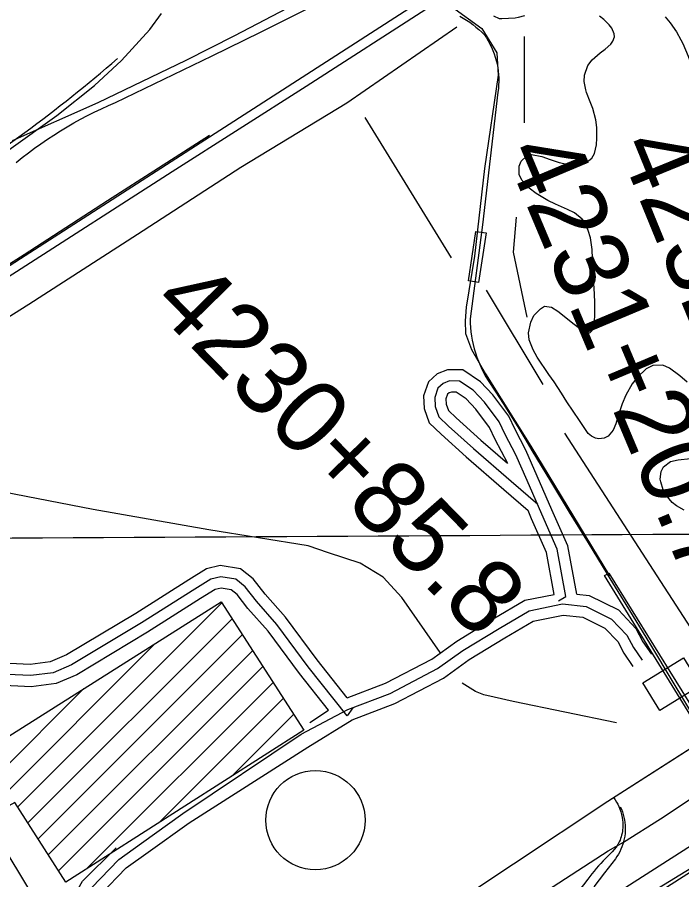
# Model space of a CAD drawing. Extents: x 3477039 to 3515015, y 546746 to 572297.
# Drawn here: x 3487594 to 3488491, y 563803 to 564969 of the extents above; entities that cross this region are included whole.
import ezdxf

# ---------------------------------------------------------------- set-up
doc = ezdxf.new("R2010")
doc.units = 0
for name, color, linetype in [('V-BLDG-OTLN', 7, 'Continuous'), ('V-BRDG-OTLN', 7, 'Continuous'), ('V-DOMW-TANK', 7, 'Continuous'), ('V-FLOD-BASE', 7, 'Continuous'), ('V-GRID-MAJR', 7, 'Continuous'), ('V-LEVE-TOET', 7, 'Continuous'), ('V-RAIL-TRAK', 7, 'Continuous'), ('V-ROAD-CNTR', 7, 'Continuous'), ('V-SITE-VEGE', 7, 'Continuous'), ('V-SURV-IDEN', 7, 'Continuous'), ('V-SURV-LINE', 7, 'Continuous'), ('V-TOPO-SHOR', 7, 'Continuous')]:
    doc.layers.add(name, color=color, linetype=linetype)

msp = doc.modelspace()

# ---------------------------------------------------------------- linework, layer by layer
at = {"layer": 'V-BLDG-OTLN'}
for p, q in [((3487594.4, 563901.6), (3487870.2, 564177.3)), ((3487608.2, 563880.1), (3487884, 564155.8)), ((3487622, 563858.5), (3487897.8, 564134.3)), ((3487461.1, 563803.7), (3487780.1, 564122.7)), ((3487635.8, 563836.9), (3487911.7, 564112.8)), ((3487649.6, 563815.4), (3487925.5, 564091.3)), ((3487687.2, 563817.6), (3487939.3, 564069.7)), ((3487566.7, 563944.5), (3487684, 564061.9)), ((3487785.2, 563880.3), (3487953.2, 564048.2)), ((3487883.3, 563943), (3487967, 564026.7))]:
    msp.add_line(p, q, dxfattribs=at)
for points in [[(3488226.9, 564677.4), (3488216.7, 564610.2), (3488203.1, 564612.3), (3488213.3, 564679.3)], [(3487980.8, 564005.3), (3487659.5, 563799.9), (3487590.5, 563907.8), (3487551.6, 563886), (3487630.5, 563756.2), (3487527.7, 563693.9), (3487450.8, 563820.7), (3487443.1, 563816), (3487200.6, 564196.3), (3487291.2, 564254.2), (3487284.9, 564274), (3487304.3, 564286.5), (3487549.5, 563910.4), (3487555.4, 563914.2), (3487552.1, 563919.3), (3487572.9, 563934.1), (3487547.9, 563975.9), (3487869.1, 564178.9)], [(3488438.4, 564069.5), (3488493.6, 564103.3), (3488516.5, 564065.8), (3488461.4, 564032)]]:
    msp.add_lwpolyline(points, close=True, dxfattribs=at)
at = {"layer": 'V-BRDG-OTLN'}
msp.add_lwpolyline([(3488386.8, 564214.2), (3488390.5, 564216.2), (3488392.8, 564217.5), (3488513.5, 564023.1), (3488509.4, 564020.5), (3488506.9, 564018.9)], close=True, dxfattribs=at)
at = {"layer": 'V-DOMW-TANK'}
msp.add_circle((3487996.5, 563883.9), 67, dxfattribs=at)
at = {"layer": 'V-FLOD-BASE'}
msp.add_lwpolyline([(3490349.7, 564934.6), (3490243.1, 564888.4), (3490214.8, 564876.5), (3490159.9, 564840.8), (3490055.4, 564777), (3489940.9, 564710.3), (3489786.3, 564626), (3489645.4, 564550.9), (3489592.3, 564521.7), (3489506.1, 564468.2), (3489376.1, 564384.8), (3489280.4, 564321.4), (3489220.8, 564288.1), (3489049.5, 564170.6), (3488869.9, 564054.4), (3488692.8, 563942.2), (3488565.1, 563856.4), (3488398.1, 563754.1), (3488328.4, 563709.2)], dxfattribs=at)
at = {"layer": 'V-GRID-MAJR'}
msp.add_spline([(3481202, 564229.3), (3486474.8, 564258.8), (3491747.6, 564289.1), (3497020.4, 564320.1), (3502293.2, 564352), (3507566, 564384.6), (3512838.8, 564417.9)], degree=3, dxfattribs=at)
at = {"layer": 'V-LEVE-TOET'}
for points in [[(3488412.4, 563854.2), (3488462.5, 563885.6), (3488567.1, 563955.3), (3488618.6, 563985)], [(3487605, 563337.8), (3487658.8, 563373), (3487766.8, 563438.5), (3487903.8, 563528.3), (3488088.1, 563646.3), (3488267.7, 563761.9), (3488391.7, 563842.5), (3488412.4, 563854.2)]]:
    msp.add_lwpolyline(points, dxfattribs=at)
at = {"layer": 'V-RAIL-TRAK'}
for points in [[(3488502.4, 565206.7), (3488477.7, 565190.4), (3488384.4, 565131.7), (3488210.8, 565021.9), (3488152.1, 564982.9), (3487984, 564875.1), (3487803.3, 564759.5), (3487593, 564624.8), (3487422.4, 564516.1), (3487255.8, 564410.2), (3487100.5, 564310.7), (3487023.1, 564259.4), (3487014.7, 564254), (3486900.9, 564181.2), (3486714.8, 564063.9), (3486554.2, 563960.9), (3486397.1, 563859), (3486338.1, 563821.8), (3486336.9, 563821), (3486189.2, 563726.7)], [(3486592.8, 564097), (3486692.6, 564158.4), (3486850.2, 564256.7), (3486971.3, 564334.4), (3487136.7, 564440.8), (3487195.2, 564481.8), (3487242.6, 564522.8), (3487312.5, 564583.5), (3487371.6, 564632), (3487420.8, 564673.7), (3487471.7, 564713.5), (3487520.6, 564745.5), (3487647.2, 564835.6), (3487698.1, 564876.1), (3487734.8, 564910.2), (3487772.8, 564952), (3487788.9, 564973.4)], [(3487592.5, 564772.3), (3487600.7, 564778.9), (3487609, 564785.3), (3487617.4, 564791.6), (3487625.9, 564797.7), (3487634.6, 564803.6), (3487643.3, 564809.4), (3487652.2, 564815), (3487661.2, 564820.4), (3487670.2, 564825.7), (3487679.4, 564830.7), (3487688.7, 564835.6), (3487698, 564840.4), (3487707.5, 564844.9), (3487717, 564849.3), (3487726.7, 564853.4), (3487792, 564884.9), (3487857.2, 564916.6), (3487922.3, 564948.4), (3487987.3, 564980.6)], [(3488191.6, 564969.9), (3488196.2, 564967.4), (3488200.7, 564964.6), (3488205, 564961.7), (3488209.2, 564958.6), (3488213.3, 564955.3), (3488217.3, 564951.9), (3488221.1, 564948.3), (3488224.7, 564944.6), (3488227.4, 564940.6), (3488229.9, 564936.5), (3488232.1, 564932.3), (3488234.2, 564928), (3488236.2, 564923.6), (3488237.9, 564919.2), (3488239.4, 564914.6), (3488240.7, 564910), (3488241.8, 564905.4), (3488242.7, 564900.7), (3488243.4, 564895.9), (3488243.8, 564891.2), (3488244.1, 564886.4), (3488244.1, 564881.6), (3488243.9, 564876.8), (3488243.6, 564872.1), (3488243, 564867.3), (3488222.1, 564688.1), (3488205.4, 564561.3), (3488205.5, 564555.4), (3488205.9, 564549.5), (3488206.5, 564543.7), (3488207.3, 564537.9), (3488208.3, 564532.1)], [(3487853.7, 564808.6), (3487715.6, 564720.5), (3487603.3, 564647.5), (3487429.1, 564537), (3487277.3, 564440.3), (3487124.4, 564340.2), (3487013.3, 564271.2), (3487009.9, 564268.9), (3486903.5, 564200.4), (3486742.3, 564098), (3486556.8, 563977.7), (3486405, 563881.6), (3486329.8, 563834.2), (3486326.5, 563832.2), (3486207.2, 563754.5), (3486056, 563659.6), (3485890.6, 563552.5), (3485744.2, 563458.2), (3485574.1, 563350.6), (3485502.6, 563303.4), (3485458.3, 563279.4)], [(3488208.3, 564532.1), (3488209.6, 564526.3), (3488211, 564520.6), (3488212.6, 564515), (3488214.5, 564509.4), (3488216.5, 564503.9), (3488218.8, 564498.4), (3488221.2, 564493.1), (3488223.9, 564487.8), (3488226.7, 564482.7), (3488229.7, 564477.6), (3488240, 564462.2), (3488250.1, 564446.6), (3488260, 564431), (3488269.7, 564415.2), (3488279.2, 564399.3), (3488288.5, 564383.2), (3488313.9, 564341.6), (3488339.2, 564300), (3488364.6, 564258.4), (3488390, 564216.9), (3488390.5, 564216.2), (3488415.5, 564175.3), (3488447.5, 564122.9), (3488479.3, 564070.5), (3488509.4, 564020.5)]]:
    msp.add_lwpolyline(points, dxfattribs=at)
at = {"layer": 'V-ROAD-CNTR'}
for points in [[(3488866.8, 565455.1), (3488142.9, 564993.4), (3486940.9, 564218.7), (3485282.8, 563157.9), (3483077, 561745.8), (3481219.6, 560560.8)], [(3487587.5, 564802.2), (3487703.3, 564853.2), (3487822.1, 564910.6), (3487887.8, 564943.9), (3487968.9, 564986.3), (3488018.3, 565005.5), (3488038.1, 565009.7), (3488054.1, 565012.1), (3488076.1, 565011.1), (3488135.1, 564998.7), (3488180.2, 564983.1), (3488221.2, 564953.3), (3488241.6, 564920.5), (3488243.1, 564890.4), (3488224.8, 564764), (3488211.5, 564645.7), (3488200, 564576.9), (3488198.8, 564558.4), (3488199.1, 564541.1), (3488207.3, 564519.9), (3488226.3, 564486.6), (3488287.2, 564389), (3488393.6, 564213.9)], [(3488349.3, 564189.1), (3488337.5, 564254.5), (3488315.8, 564303.2), (3488296.1, 564348.7), (3488280.7, 564383.9), (3488266.1, 564411.5), (3488257.5, 564429.8), (3488236.2, 564458.4), (3488219.4, 564476.2), (3488195.7, 564492), (3488174.7, 564492.3), (3488160.7, 564486.9), (3488149, 564475.9), (3488142.5, 564457), (3488143.5, 564439.8), (3488150.1, 564420.5), (3488166.1, 564405.2), (3488199.9, 564374.7), (3488251.1, 564330.7), (3488283.6, 564302.1)], [(3488324.8, 564180.1), (3488334.5, 564186.2), (3488323.1, 564250), (3488302.1, 564297.2), (3488282.3, 564342.7), (3488267.2, 564377.4), (3488252.6, 564404.8), (3488244.6, 564422), (3488224.7, 564448.7), (3488209.6, 564464.7), (3488191.1, 564477.1), (3488177.4, 564477.2), (3488168.8, 564473.9), (3488162, 564467.6), (3488157.6, 564454.9), (3488158.4, 564442.8), (3488163.1, 564428.8), (3488176.3, 564416.2), (3488209.8, 564385.9), (3488260.9, 564342), (3488296.6, 564310.6)], [(3488256.5, 564365.6), (3488239.2, 564398.1), (3488231.7, 564414.3), (3488213.2, 564439.1), (3488199.9, 564453.2), (3488186.4, 564462.1), (3488180.1, 564462.2), (3488176.9, 564461), (3488174.9, 564459.2), (3488172.8, 564452.9), (3488173.2, 564445.7), (3488176.1, 564437.1), (3488186.5, 564427.2), (3488219.7, 564397.2), (3488255.7, 564366.3)], [(3489035.6, 564320.4), (3488932.9, 564255.8), (3488391.4, 563908.9), (3488009.3, 563655), (3487605.7, 563402.9), (3487374.3, 563251.4)], [(3488318.8, 564188.9), (3488308.6, 564245.6), (3488288.3, 564291.1), (3488283.6, 564302.1)], [(3488907.8, 564239.7), (3488391.4, 563908.9), (3488009.3, 563655), (3487628.1, 563416.9)], [(3488039.3, 564049), (3487998.9, 564100.3), (3487956.2, 564157.9), (3487928.5, 564189), (3487912.5, 564209.9), (3487895.6, 564223.5), (3487868.1, 564227.8), (3487849.3, 564223.3), (3487825.6, 564208.7), (3487753.9, 564163.2), (3487660.6, 564107.2), (3487638.2, 564097.6), (3487611.6, 564094.1), (3487545.7, 564097.3)], [(3487170.9, 564225.1), (3487281.7, 564053.7), (3487460.7, 563779.4), (3487515.8, 563707.4), (3487543, 563679.9), (3487583.9, 563647.6), (3487604.9, 563643.4), (3487625.2, 563653.2), (3487640.3, 563678.9), (3487646.3, 563720.6), (3487660.6, 563763), (3487682.1, 563801.6), (3487727.5, 563846.3)], [(3488046.9, 564035.8), (3488039.3, 564024.8), (3487986.9, 564091.2), (3487944.5, 564148.4), (3487916.9, 564179.5), (3487901.7, 564199.3), (3487889.3, 564209.3), (3487868.7, 564212.5), (3487855.2, 564209.3), (3487833.5, 564195.9), (3487761.8, 564150.5), (3487667.4, 564093.8), (3487642.3, 564083), (3487612.2, 564079.1), (3487537.6, 564082.6), (3487537, 564083.5)], [(3488014.2, 564032.4), (3487975, 564082.1), (3487932.9, 564139), (3487905.3, 564169.9), (3487890.9, 564188.7), (3487883, 564195.1), (3487869.3, 564197.3), (3487861, 564195.3), (3487841.5, 564183.2), (3487769.7, 564137.7), (3487674.3, 564080.4), (3487646.3, 564068.4), (3487612.8, 564064), (3487567, 564066.2)], [(3488153.5, 564101.4), (3488187.4, 564125.7), (3488236.7, 564155.7), (3488279.4, 564180.9), (3488318.8, 564188.9)], [(3488349.3, 564189.1), (3488366.2, 564187.3), (3488405.6, 564167.9)], [(3487694.3, 563792.6), (3487731.2, 563830.7), (3487761.7, 563853), (3487817.6, 563892.7), (3487977.2, 563999.9), (3488040.1, 564033.3), (3488097.5, 564055.2), (3488161.4, 564088.6), (3488195.7, 564113.2), (3488244.4, 564142.8), (3488284.9, 564166.7), (3488330.3, 564176), (3488361.9, 564172.7), (3488396.5, 564155.6), (3488417, 564134), (3488426, 564117.1), (3488437.7, 564099.8)], [(3487706.4, 563783.6), (3487741.1, 563819.4), (3487770.5, 563840.8), (3487826.1, 563880.3), (3487986.5, 563982.5), (3488046.3, 564019.6), (3488103.6, 564041.5), (3488169.3, 564075.8), (3488204, 564100.7), (3488252.2, 564130), (3488290.3, 564152.5), (3488331.1, 564160.8), (3488357.7, 564158), (3488387.5, 564143.3), (3488404.7, 564125.2), (3488413.1, 564109.4), (3488425.3, 564091.4)], [(3488405.6, 564167.9), (3488429.3, 564142.9), (3488438.8, 564124.8), (3488450.1, 564108.2)], [(3488448, 564111.3), (3488450.1, 564108.2)], [(3488039.3, 564049), (3488091.3, 564068.9), (3488153.5, 564101.4)], [(3487989, 564015.7), (3488014.2, 564032.4)], [(3488408.2, 563902), (3488409.8, 563898.6), (3488411.1, 563895.1), (3488412.2, 563891.6), (3488413.1, 563888), (3488413.9, 563884.4), (3488414.4, 563880.7), (3488414.8, 563877), (3488414.9, 563873.3), (3488414.9, 563869.6), (3488414.6, 563865.9), (3488414.2, 563862.2), (3488413.5, 563858.6), (3488412.7, 563855), (3488412.4, 563854.2), (3488411.6, 563851.4), (3488410.4, 563847.9), (3488409, 563844.5), (3488407.4, 563841.2), (3488405.6, 563837.9), (3488403.7, 563834.8), (3488401.6, 563831.7), (3488387, 563812.7), (3488372.6, 563793.6)]]:
    msp.add_lwpolyline(points, dxfattribs=at)
msp.add_arc((3486426.8, 566416.7), 1989.6, 301.6866, 310.8878, dxfattribs=at)
msp.add_spline([(3488399.5, 563914), (3488406.3, 563902.4), (3488410.6, 563887.7), (3488411.4, 563873.4), (3488406.8, 563854.7), (3488385, 563828.9), (3488361.3, 563800.3), (3488342.5, 563772.7), (3488328.6, 563738.7), (3488294.5, 563679), (3488261.5, 563628.6), (3488225.6, 563589.8), (3488196.4, 563566.1), (3488126.9, 563526.6), (3488035.3, 563465.7), (3487944.9, 563406.5), (3487883.6, 563328.8), (3487846.5, 563300.4), (3487811.1, 563289.6), (3487768.8, 563287.8), (3487732, 563270.4), (3487634.3, 563203.9), (3487557, 563158.4), (3487462.6, 563101.1), (3487379.2, 563054.6), (3487286.4, 562984.4), (3487191.4, 562912.1), (3487151.5, 562869.4), (3487149.1, 562840.3), (3487160.2, 562813), (3487216.4, 562788.3), (3487287.7, 562774.2), (3487358.3, 562798.9), (3487398.2, 562854.3), (3487490.6, 562905.9), (3487566.3, 562949.4), (3487620.7, 562977.3), (3487709.5, 563034.4), (3487788.3, 563084.6), (3487906.6, 563182), (3488079.1, 563312.4), (3488206.2, 563398), (3488265.4, 563451.5), (3488263.6, 563511.9), (3488255.1, 563556.9), (3488256, 563586.9), (3488261.5, 563628.6)], degree=3, dxfattribs=at)
at = {"layer": 'V-SITE-VEGE'}
for points in [[(3488278.8, 564970.3), (3488270.1, 564968.2), (3488266.2, 564967.5), (3488248.3, 564966.2), (3488245.2, 564966.6), (3488237.3, 564969.9)], [(3488356.7, 564695.7), (3488346.2, 564704.2), (3488336.8, 564709), (3488320.5, 564715.8), (3488310.2, 564720.8), (3488294.4, 564730.4), (3488285.2, 564737.8), (3488275.1, 564748.6), (3488271.5, 564755.9), (3488271.4, 564767.4), (3488274.1, 564774.1), (3488281.4, 564781), (3488288.1, 564783), (3488302.2, 564780.2), (3488313.6, 564776.2), (3488325.7, 564772.5), (3488338.2, 564769.8), (3488353.5, 564770), (3488361.5, 564771.9), (3488369.9, 564778.1), (3488373.3, 564784.4), (3488376.2, 564796.2), (3488376.7, 564805.1), (3488376.7, 564819.8), (3488375.1, 564829.8), (3488370.9, 564845.1), (3488367.4, 564854.2), (3488362.6, 564866.7), (3488361.5, 564870.3), (3488359.6, 564881.6), (3488359.9, 564890.3), (3488364.3, 564903.4), (3488370.1, 564911), (3488381.2, 564920.5), (3488387.9, 564925.6), (3488395.3, 564932.2), (3488398.3, 564936.2), (3488400.2, 564942), (3488399.9, 564946.2), (3488396.8, 564953.7), (3488393.3, 564958.4), (3488386, 564965.3), (3488380.3, 564969.9)], [(3488468.6, 564969), (3488475.4, 564961.1), (3488484.1, 564948.6), (3488490.1, 564938.1)], [(3488490.1, 564938.1), (3488492.7, 564933.1), (3488499.9, 564915.9), (3488504.4, 564904), (3488522.4, 564855.4), (3488526.5, 564843.3), (3488543.8, 564796.5), (3488551.6, 564773.4), (3488556.5, 564757.8), (3488563.1, 564733.2), (3488566.6, 564717.6), (3488571.1, 564694.7), (3488574.5, 564680.2), (3488578, 564666.6), (3488584.3, 564648.2)], [(3488498.6, 564475.5), (3488488.5, 564484.2), (3488474.7, 564494.5), (3488465.5, 564498.7), (3488451.9, 564498.3), (3488443.2, 564493.6), (3488431.2, 564482.2), (3488424.4, 564473.2), (3488415.5, 564457.8), (3488410.9, 564446.5), (3488405.5, 564429.9), (3488402.2, 564419.1), (3488398.4, 564410.8), (3488391.6, 564402.4), (3488386.4, 564399.7), (3488379.2, 564399.2), (3488374.9, 564399.8), (3488369.2, 564402.4), (3488365, 564406.4), (3488352.9, 564423.6), (3488335.8, 564449.2), (3488328.7, 564460.6), (3488318.7, 564476), (3488311.5, 564485.7), (3488295.9, 564509.2), (3488290.6, 564519.1), (3488285.2, 564532.9), (3488284.2, 564542.2), (3488287.3, 564556.8), (3488291.5, 564565.5), (3488300.5, 564574.5), (3488305.9, 564578.1), (3488315.4, 564576.9), (3488323.9, 564571.6), (3488345.9, 564554.1), (3488360.8, 564542.6), (3488366.9, 564542), (3488370.3, 564545.5), (3488373.4, 564557.1), (3488373.9, 564567.1), (3488373.7, 564583.1), (3488373.3, 564594.6), (3488371.4, 564624.3), (3488370.7, 564642.7), (3488370.1, 564654.6), (3488367.9, 564670.4), (3488365, 564680.4), (3488359.2, 564692.5), (3488356.7, 564695.7)], [(3488494.2, 564302.7), (3488484.2, 564308.5), (3488478.3, 564313.2), (3488470.3, 564322.8), (3488465.9, 564330.3), (3488462.7, 564341.1), (3488462.2, 564344.6), (3488463.3, 564355), (3488466.3, 564361.4), (3488475.8, 564368.4), (3488486.1, 564370.8), (3488503, 564372.3)]]:
    msp.add_lwpolyline(points, dxfattribs=at)
at = {"layer": 'V-SURV-LINE'}
for points in [[(3487310.8, 563086.5), (3488549.3, 563878.8)], [(3488565.4, 563853.5), (3487327, 563061.2)]]:
    msp.add_lwpolyline(points, dxfattribs=at)
at = {"layer": 'V-TOPO-SHOR'}
for p, q in [((3488278.7, 564825.9), (3488278.7, 564942.6)), ((3488180.3, 564643.7), (3488063.7, 564833.2)), ((3488304.2, 564472.4), (3488227.7, 564600)), ((3488552.1, 564067.9), (3488333.4, 564406.8))]:
    msp.add_line(p, q, dxfattribs=at)
for points in [[(3487089.2, 564252.5), (3487195.8, 564316.7), (3487337.6, 564409.5), (3487468, 564491.7), (3487609.7, 564580.8), (3487756.2, 564675.5), (3487896, 564766.1), (3488039.1, 564852.8), (3488187.6, 564955.5)], [(3488282.4, 564563.5), (3488264.1, 564651), (3488267.8, 564698.4)], [(3488165.1, 564110.3), (3488113.3, 564184.8), (3488087.8, 564212.3), (3488057, 564231.1), (3488014.3, 564245.2), (3487986.7, 564254.5), (3487852.4, 564276.3), (3487696.5, 564303.6), (3487515.3, 564338.7), (3487410.6, 564355.9), (3487378.7, 564361.9), (3487364.7, 564365.9), (3487353, 564370.7), (3487340.4, 564383.1)], [(3488403, 564015.2), (3488263.6, 564044.2), (3488237.8, 564050.1), (3488223.7, 564053.1), (3488212.5, 564057.5), (3488194.7, 564069)]]:
    msp.add_lwpolyline(points, dxfattribs=at)

# ---------------------------------------------------------------- texts
at = {"layer": 'V-SURV-IDEN'}
for s, rotation, p in [('4232+17.9', 292.2271, (3488404.1, 564794.9)), ('4231+20.7', 292.8152, (3488251.1, 564786.4)), ('4230+85.8', 314.4022, (3487772.5, 564579.6))]:
    msp.add_text(s, height=100, rotation=rotation, dxfattribs=at).set_placement(p)

doc.saveas('drawing.dxf')
